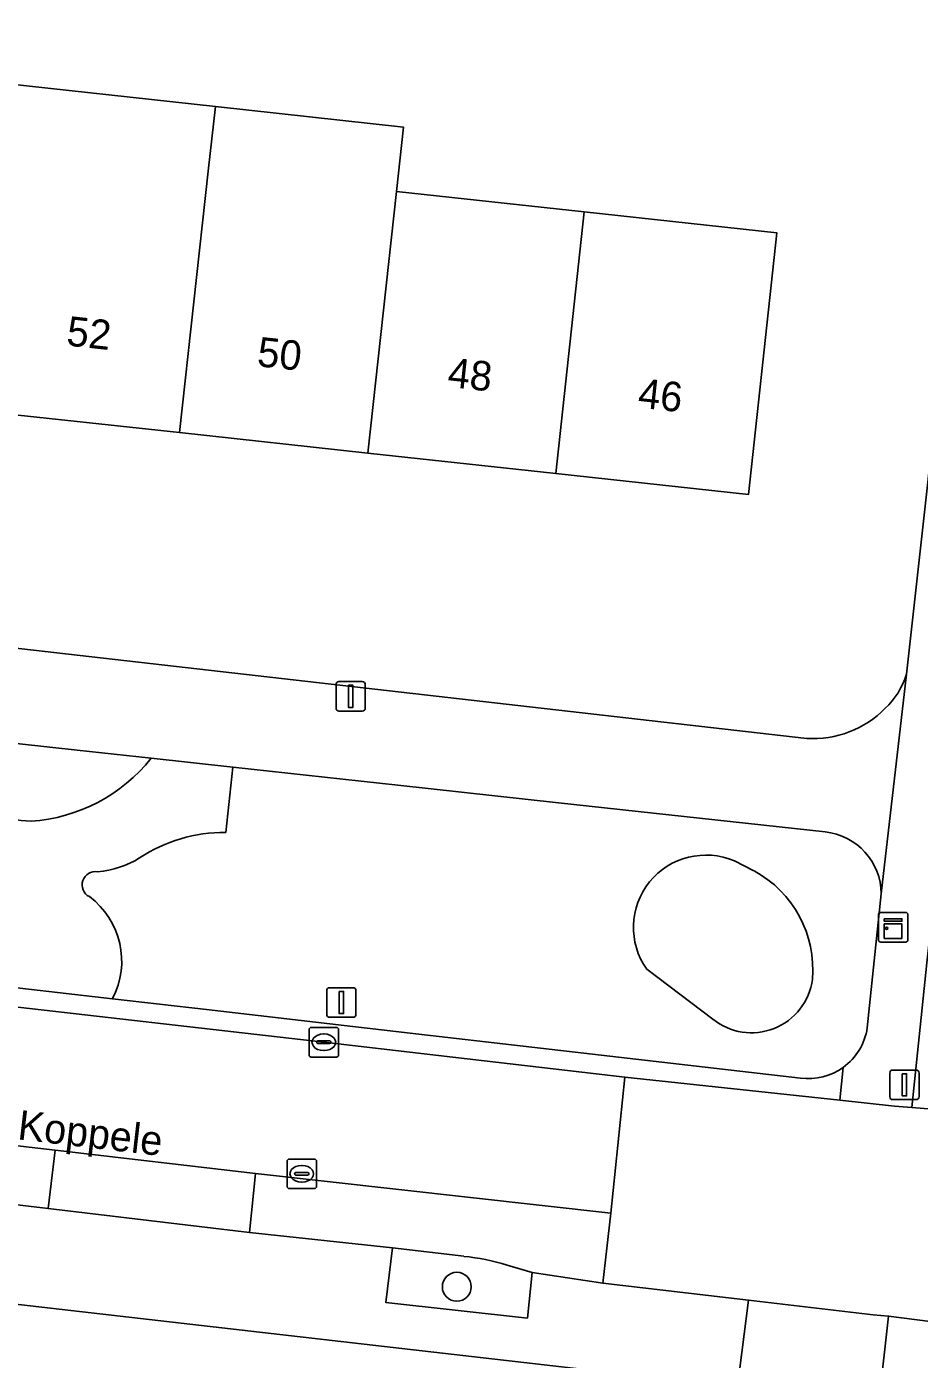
# Model space of a CAD drawing. Extents: x 162026 to 163502, y 387295 to 388169.
# Drawn here: x 162230.91 to 162261.12, y 387656.09 to 387701.2 of the extents above; entities that cross this region are included whole.
import ezdxf

# ---------------------------------------------------------------- set-up
doc = ezdxf.new("R2010")
doc.units = 0
for name, color, linetype in [('IMGEO_Boom', 7, 'Continuous'), ('IMGEO_Erf', 7, 'Continuous'), ('IMGEO_Fietspad_gesloten', 7, 'Continuous'), ('IMGEO_Groenvoorziening', 7, 'Continuous'), ('IMGEO_Kast', 7, 'Continuous'), ('IMGEO_Kolk', 7, 'Continuous'), ('IMGEO_Lichtmast', 7, 'Continuous'), ('IMGEO_Openbare_ruimte_label', 7, 'Continuous'), ('IMGEO_Pand', 7, 'Continuous'), ('IMGEO_Pand_nummerreeks', 7, 'Continuous'), ('IMGEO_Parkeervlak_open', 7, 'Continuous'), ('IMGEO_Rijbaan_lokaal_gesloten', 7, 'Continuous'), ('IMGEO_Rijbaan_lokaal_open', 7, 'Continuous'), ('IMGEO_Voetpad_open', 7, 'Continuous')]:
    doc.layers.add(name, color=color, linetype=linetype)

msp = doc.modelspace()

# ---------------------------------------------------------------- linework, layer by layer
at = {"layer": 'IMGEO_Boom'}
msp.add_circle((162245.467, 387658.545), 0.489, dxfattribs=at)
at = {"layer": 'IMGEO_Erf'}
for points in [[(162260.688, 387679.28), (162263.602, 387705.513), (162263.701, 387706.408), (162258.204, 387707.032), (162258.102, 387706.137), (162258.082, 387705.96), (162263.356, 387705.362), (162262.914, 387701.463), (162257.639, 387702.061), (162257.753, 387703.065)], [(162225.798, 387680.701), (162257.309, 387677.108)], [(162254.969, 387655.167), (162250.781, 387655.63), (162221.486, 387658.996)]]:
    msp.add_lwpolyline(points, dxfattribs=at)
msp.add_lwpolyline([(162237.302, 387698.496), (162243.659, 387697.803), (162243.421, 387695.619), (162249.783, 387694.927), (162256.304, 387694.218), (162255.342, 387685.364), (162248.818, 387686.073), (162242.456, 387686.765), (162236.083, 387687.458), (162229.557, 387688.167), (162230.023, 387692.448), (162227.206, 387692.754), (162227.731, 387697.954), (162229.454, 387699.35)], close=True, dxfattribs=at)
for centre, radius, start, end in [((162258.186, 387680.046), 2.617, 312.8084, 342.9847), ((162257.538, 387680.482), 3.381, 266.1144, 315.842)]:
    msp.add_arc(centre, radius, start, end, dxfattribs=at)
at = {"layer": 'IMGEO_Fietspad_gesloten'}
for points in [[(162270.183, 387748.502), (162261.381, 387669.505), (162260.87, 387664.615), (162264.333, 387664.335), (162265.673, 387676.044), (162268.413, 387700.937), (162268.926, 387705.405), (162271.842, 387731.673), (162272.106, 387733.912), (162275.454, 387763.658)], [(162249.002, 387527.305), (162250.593, 387541.437), (162251.213, 387546.944), (162251.283, 387547.562), (162253.903, 387570.582), (162254.178, 387572.997), (162254.47, 387575.568), (162257.445, 387602.487), (162257.74, 387604.874), (162260.472, 387629.489), (162260.746, 387631.878), (162262.605, 387648.82), (162263.515, 387657.112), (162260.081, 387657.552), (162255.563, 387617.085), (162250.964, 387576.026), (162247.716, 387547.043), (162245.412, 387526.736)]]:
    msp.add_lwpolyline(points, dxfattribs=at)
at = {"layer": 'IMGEO_Groenvoorziening'}
for points in [[(162235.122, 387676.434), (162232.617, 387676.708), (162226.748, 387677.356), (162226.661, 387676.472), (162227.093, 387676.308)], [(162237.645, 387673.923), (162237.886, 387676.132), (162235.122, 387676.434)], [(162257.93, 387673.94), (162248.913, 387674.926), (162243.471, 387675.521), (162237.886, 387676.132), (162237.645, 387673.923)], [(162254.862, 387672.959), (162255.526, 387672.623)], [(162255.526, 387672.623), (162254.862, 387672.959)], [(162259.358, 387667.311), (162259.835, 387671.845)], [(162254.13, 387667.605), (162251.894, 387669.294)], [(162251.894, 387669.294), (162254.13, 387667.605)], [(162230.679, 387668.658), (162233.812, 387668.297)], [(162233.812, 387668.297), (162236.991, 387667.93), (162243.893, 387667.134), (162248.006, 387666.659), (162257.101, 387665.61)], [(162245.702, 387659.575), (162243.287, 387659.86), (162243.062, 387658.014), (162247.855, 387657.483), (162248.015, 387659.031)], [(162248.015, 387659.031), (162247.168, 387659.279)]]:
    msp.add_lwpolyline(points, dxfattribs=at)
for centre, radius, start, end in [((162230.689, 387679.953), 5.66, 273.7621, 321.5583), ((162230.689, 387679.953), 5.66, 273.7621, 321.5583), ((162231.101, 387677.789), 3.484, 225.6144, 269.3226), ((162231.101, 387677.789), 3.484, 225.6144, 269.3226), ((162237.605, 387668.703), 5.22, 89.5578, 123.4001), ((162237.605, 387668.703), 5.22, 89.5578, 123.4001), ((162257.708, 387671.824), 2.127, 0.5571, 84.0038), ((162233.026, 387675.832), 3.254, 275.0455, 301.6062), ((162233.026, 387675.832), 3.254, 275.0455, 301.6062), ((162253.896, 387670.707), 2.45, 66.7718, 215.2255), ((162253.896, 387670.707), 2.45, 66.7718, 215.2255), ((162253.723, 387669.286), 3.793, 354.9208, 61.6137), ((162253.723, 387669.286), 3.793, 354.9208, 61.6137), ((162233.232, 387672.151), 0.447, 79.7588, 243.3713), ((162233.232, 387672.151), 0.447, 79.7588, 243.3713), ((162231.402, 387669.568), 2.725, 332.2013, 53.2494), ((162231.402, 387669.568), 2.725, 332.2013, 53.2494), ((162255.438, 387669.224), 2.081, 231.0601, 352.4431), ((162255.438, 387669.224), 2.081, 231.0601, 352.4431), ((162257.369, 387667.598), 2.009, 305.9146, 351.7814), ((162257.374, 387667.598), 2.007, 262.1923, 305.8243), ((162244.964, 387652.14), 7.471, 72.8406, 84.3292)]:
    msp.add_arc(centre, radius, start, end, dxfattribs=at)
at = {"layer": 'IMGEO_Kast'}
for p, q in [((162259.737, 387670.288), (162259.737, 387671.129)), ((162259.737, 387671.129), (162259.737, 387670.288)), ((162259.812, 387671.213), (162260.653, 387671.213)), ((162260.653, 387671.213), (162259.812, 387671.213)), ((162260.737, 387671.138), (162260.737, 387670.297)), ((162260.737, 387670.297), (162260.737, 387671.138)), ((162260.662, 387670.213), (162259.821, 387670.213)), ((162259.821, 387670.213), (162260.662, 387670.213))]:
    msp.add_line(p, q, dxfattribs=at)
for points in [[(162259.932, 387671.003), (162260.532, 387671.003), (162260.532, 387670.918), (162259.932, 387670.918), (162259.932, 387671.003)], [(162259.932, 387670.828), (162260.532, 387670.828), (162260.532, 387670.339), (162259.932, 387670.339), (162259.932, 387670.828)]]:
    msp.add_lwpolyline(points, dxfattribs=at)
msp.add_circle((162260.016, 387670.677), 0.0377, dxfattribs=at)
for centre, start, end in [((162259.815, 387671.135), 92.4484, 184.2845), ((162259.815, 387671.135), 92.4484, 184.2845), ((162260.659, 387671.135), 2.4484, 94.2845), ((162260.659, 387671.135), 2.4484, 94.2845), ((162259.815, 387670.291), 182.4484, 274.2845), ((162259.815, 387670.291), 182.4484, 274.2845), ((162260.659, 387670.291), 272.4484, 4.2845), ((162260.659, 387670.291), 272.4484, 4.2845)]:
    msp.add_arc(centre, 0.0779, start, end, dxfattribs=at)
at = {"layer": 'IMGEO_Kolk'}
for p, q in [((162240.466, 387666.396), (162240.466, 387667.248)), ((162240.541, 387667.322), (162241.393, 387667.322)), ((162241.467, 387667.248), (162241.467, 387666.396)), ((162240.725, 387666.816), (162240.725, 387666.828)), ((162241.163, 387666.779), (162240.765, 387666.779)), ((162240.768, 387666.865), (162241.166, 387666.865)), ((162240.954, 387667.102), (162240.979, 387667.102)), ((162241.209, 387666.828), (162241.209, 387666.816)), ((162241.393, 387666.322), (162240.541, 387666.322)), ((162240.977, 387666.542), (162240.952, 387666.542)), ((162239.721, 387661.943), (162239.721, 387662.795)), ((162239.796, 387662.869), (162240.648, 387662.869)), ((162240.722, 387662.795), (162240.722, 387661.943)), ((162239.98, 387662.363), (162239.98, 387662.375)), ((162240.418, 387662.326), (162240.02, 387662.326)), ((162240.023, 387662.412), (162240.421, 387662.412)), ((162240.209, 387662.649), (162240.234, 387662.649)), ((162240.464, 387662.375), (162240.464, 387662.363)), ((162240.648, 387661.869), (162239.796, 387661.869)), ((162240.232, 387662.089), (162240.207, 387662.089))]:
    msp.add_line(p, q, dxfattribs=at)
for points in [[(162240.466, 387666.396), (162240.466, 387667.248)], [(162240.541, 387667.322), (162241.393, 387667.322)], [(162241.467, 387667.248), (162241.467, 387666.396)], [(162241.393, 387666.322), (162240.541, 387666.322)], [(162239.721, 387661.943), (162239.721, 387662.795)], [(162239.796, 387662.869), (162240.648, 387662.869)], [(162240.722, 387662.795), (162240.722, 387661.943)], [(162240.648, 387661.869), (162239.796, 387661.869)]]:
    msp.add_lwpolyline(points, dxfattribs=at)
for centre, radius, start, end in [((162240.543, 387667.246), 0.0765, 91.552, 178.448), ((162240.543, 387667.246), 0.0765, 91.552, 178.448), ((162241.391, 387667.246), 0.0765, 1.552, 88.448), ((162241.391, 387667.246), 0.0765, 1.552, 88.448), ((162240.765, 387666.825), 0.0403, 85.8775, 175.7526), ((162240.762, 387666.815), 0.0366, 178.938, 274.7102), ((162241.166, 387666.822), 0.043, 264.8664, 352.4533), ((162241.17, 387666.827), 0.0386, 1.7309, 96.639), ((162240.543, 387666.398), 0.0765, 181.552, 268.448), ((162240.543, 387666.398), 0.0765, 181.552, 268.448), ((162241.391, 387666.398), 0.0765, 271.552, 358.448), ((162241.391, 387666.398), 0.0765, 271.552, 358.448), ((162239.798, 387662.793), 0.0765, 91.552, 178.448), ((162239.798, 387662.793), 0.0765, 91.552, 178.448), ((162240.646, 387662.793), 0.0765, 1.552, 88.448), ((162240.646, 387662.793), 0.0765, 1.552, 88.448), ((162240.02, 387662.372), 0.0403, 85.8775, 175.7526), ((162240.017, 387662.362), 0.0366, 178.938, 274.7102), ((162240.421, 387662.369), 0.043, 264.8664, 352.4533), ((162240.425, 387662.374), 0.0386, 1.7309, 96.639), ((162239.798, 387661.945), 0.0765, 181.552, 268.448), ((162239.798, 387661.945), 0.0765, 181.552, 268.448), ((162240.646, 387661.945), 0.0765, 271.552, 358.448), ((162240.646, 387661.945), 0.0765, 271.552, 358.448)]:
    msp.add_arc(centre, radius, start, end, dxfattribs=at)
for centre, major_axis, ratio, start_param, end_param in [((162240.953, 387666.822), (-0.387, 0.002), 0.722429, 4.712389, 7.853982), ((162240.978, 387666.822), (-0.39, 0.002), 0.717154, 1.570796, 4.712389), ((162240.208, 387662.369), (-0.387, 0.002), 0.722429, 4.712389, 7.853982), ((162240.233, 387662.369), (-0.39, 0.002), 0.717154, 1.570796, 4.712389)]:
    msp.add_ellipse(centre, major_axis=major_axis, ratio=ratio, start_param=start_param, end_param=end_param, dxfattribs=at)
at = {"layer": 'IMGEO_Lichtmast'}
for p, q in [((162241.38, 387678.129), (162241.38, 387678.929)), ((162241.38, 387678.929), (162241.38, 387678.129)), ((162241.48, 387679.029), (162242.27, 387679.029)), ((162242.27, 387679.029), (162241.48, 387679.029)), ((162242.37, 387678.929), (162242.37, 387678.129)), ((162242.37, 387678.129), (162242.37, 387678.929)), ((162242.27, 387678.029), (162241.48, 387678.029)), ((162241.48, 387678.029), (162242.27, 387678.029)), ((162241.065, 387667.768), (162241.065, 387668.568)), ((162241.065, 387668.568), (162241.065, 387667.768)), ((162241.165, 387668.668), (162241.955, 387668.668)), ((162241.955, 387668.668), (162241.165, 387668.668)), ((162242.055, 387668.568), (162242.055, 387667.768)), ((162242.055, 387667.768), (162242.055, 387668.568)), ((162241.955, 387667.668), (162241.165, 387667.668)), ((162241.165, 387667.668), (162241.955, 387667.668)), ((162260.222, 387665.88), (162261.012, 387665.88)), ((162261.012, 387665.88), (162260.222, 387665.88)), ((162260.122, 387664.98), (162260.122, 387665.78)), ((162260.122, 387665.78), (162260.122, 387664.98)), ((162261.112, 387665.78), (162261.112, 387664.98)), ((162261.112, 387664.98), (162261.112, 387665.78)), ((162261.012, 387664.88), (162260.222, 387664.88)), ((162260.222, 387664.88), (162261.012, 387664.88))]:
    msp.add_line(p, q, dxfattribs=at)
for points in [[(162241.8, 387678.904), (162241.95, 387678.904), (162241.95, 387678.154), (162241.8, 387678.154), (162241.8, 387678.904)], [(162241.485, 387668.543), (162241.635, 387668.543), (162241.635, 387667.793), (162241.485, 387667.793), (162241.485, 387668.543)], [(162260.542, 387665.755), (162260.692, 387665.755), (162260.692, 387665.005), (162260.542, 387665.005), (162260.542, 387665.755)]]:
    msp.add_lwpolyline(points, dxfattribs=at)
for centre, start, end in [((162241.48, 387678.929), 90, 180), ((162241.48, 387678.929), 90, 180), ((162242.27, 387678.929), 0, 90), ((162242.27, 387678.929), 360, 90), ((162241.48, 387678.129), 180, 270), ((162241.48, 387678.129), 180, 270), ((162242.27, 387678.129), 270, 0), ((162242.27, 387678.129), 270, 0), ((162241.165, 387668.568), 90, 180), ((162241.165, 387668.568), 90, 180), ((162241.955, 387668.568), 0, 90), ((162241.955, 387668.568), 360, 90), ((162241.165, 387667.768), 180, 270), ((162241.165, 387667.768), 180, 270), ((162241.955, 387667.768), 270, 0), ((162241.955, 387667.768), 270, 0), ((162260.222, 387665.78), 90, 180), ((162260.222, 387665.78), 90, 180), ((162261.012, 387665.78), 0, 90), ((162261.012, 387665.78), 360, 90), ((162260.222, 387664.98), 180, 270), ((162260.222, 387664.98), 180, 270), ((162261.012, 387664.98), 270, 0), ((162261.012, 387664.98), 270, 0)]:
    msp.add_arc(centre, 0.1, start, end, dxfattribs=at)
at = {"layer": 'IMGEO_Pand'}
for points in [[(162229.557, 387688.167), (162236.083, 387687.458), (162237.048, 387696.311), (162237.302, 387698.496), (162229.454, 387699.35), (162227.731, 387697.954), (162227.206, 387692.754), (162230.023, 387692.448)], [(162243.421, 387695.619), (162243.659, 387697.803), (162237.302, 387698.496), (162237.048, 387696.311), (162236.083, 387687.458), (162242.456, 387686.765)], [(162249.783, 387694.927), (162243.421, 387695.619), (162242.456, 387686.765), (162248.818, 387686.073)], [(162248.818, 387686.073), (162255.342, 387685.364), (162256.304, 387694.218), (162249.783, 387694.927)]]:
    msp.add_lwpolyline(points, close=True, dxfattribs=at)
at = {"layer": 'IMGEO_Parkeervlak_open'}
for points in [[(162231.876, 387663.169), (162222.093, 387664.297)], [(162221.371, 387662.347), (162221.606, 387662.327), (162223.817, 387662.066), (162228.579, 387661.554), (162231.636, 387661.192), (162231.876, 387663.169)], [(162238.657, 387662.375), (162238.455, 387660.382), (162243.287, 387659.86), (162245.702, 387659.575)], [(162247.168, 387659.279), (162248.015, 387659.031), (162250.409, 387658.669), (162250.681, 387661.032), (162238.657, 387662.375)]]:
    msp.add_lwpolyline(points, dxfattribs=at)
msp.add_arc((162244.964, 387652.14), 7.471, 72.8406, 84.3292, dxfattribs=at)
at = {"layer": 'IMGEO_Rijbaan_lokaal_gesloten'}
msp.add_lwpolyline([(162264.333, 387664.335), (162260.87, 387664.615), (162260.283, 387664.663), (162258.434, 387664.862), (162251.154, 387665.644), (162250.681, 387661.032), (162250.409, 387658.669), (162255.342, 387658.091), (162259.554, 387657.598), (162260.081, 387657.552), (162263.515, 387657.112)], dxfattribs=at)
at = {"layer": 'IMGEO_Rijbaan_lokaal_open'}
msp.add_lwpolyline([(162222.093, 387664.297), (162231.876, 387663.169), (162238.657, 387662.375), (162250.681, 387661.032), (162251.154, 387665.644), (162240.967, 387666.822), (162229.117, 387668.184)], dxfattribs=at)
msp.add_lwpolyline([(162238.657, 387662.375), (162231.876, 387663.169), (162231.636, 387661.192), (162238.455, 387660.382)], close=True, dxfattribs=at)
at = {"layer": 'IMGEO_Voetpad_open'}
for points in [[(162278.638, 387840.188), (162277.973, 387834.139), (162277.255, 387827.421), (162277.144, 387825.832), (162276.387, 387818.853), (162275.948, 387815.9), (162273.341, 387792.696), (162273.165, 387791.126), (162268.384, 387748.57), (162263.701, 387706.408), (162263.602, 387705.513), (162260.688, 387679.28), (162259.835, 387671.845), (162259.358, 387667.311)], [(162258.548, 387665.971), (162258.434, 387664.862), (162260.283, 387664.663), (162260.87, 387664.615), (162261.381, 387669.505), (162270.183, 387748.502), (162278.067, 387818.669), (162277.589, 387818.699), (162278.372, 387825.72)], [(162257.309, 387677.108), (162225.798, 387680.701)], [(162259.835, 387671.845), (162260.688, 387679.28)], [(162225.999, 387669.79), (162226.238, 387672.2), (162226.661, 387676.472), (162226.748, 387677.356), (162232.617, 387676.708), (162235.122, 387676.434), (162237.886, 387676.132), (162243.471, 387675.521), (162248.913, 387674.926), (162257.93, 387673.94)], [(162257.101, 387665.61), (162248.006, 387666.659), (162243.893, 387667.134), (162236.991, 387667.93), (162233.812, 387668.297), (162230.679, 387668.658), (162229.841, 387668.755)], [(162229.117, 387668.184), (162240.967, 387666.822), (162251.154, 387665.644), (162258.434, 387664.862), (162258.548, 387665.971)], [(162221.486, 387658.996), (162250.781, 387655.63), (162254.969, 387655.167), (162255.342, 387658.091), (162250.409, 387658.669), (162248.015, 387659.031), (162247.855, 387657.483), (162243.062, 387658.014), (162243.287, 387659.86), (162238.455, 387660.382), (162231.636, 387661.192), (162228.579, 387661.554), (162228.389, 387659.689), (162223.629, 387660.247), (162223.817, 387662.066), (162221.606, 387662.327), (162221.371, 387662.347)], [(162255.563, 387617.085), (162260.081, 387657.552), (162259.554, 387657.598), (162255.342, 387658.091), (162254.969, 387655.167)]]:
    msp.add_lwpolyline(points, dxfattribs=at)
for centre, radius, start, end in [((162258.186, 387680.046), 2.617, 312.8084, 342.9847), ((162257.538, 387680.482), 3.381, 266.1144, 315.842), ((162257.708, 387671.824), 2.127, 0.5571, 84.0038), ((162257.369, 387667.598), 2.009, 305.9146, 351.7814), ((162257.374, 387667.598), 2.007, 262.1923, 305.8243)]:
    msp.add_arc(centre, radius, start, end, dxfattribs=at)

# ---------------------------------------------------------------- texts
at = {"layer": 'IMGEO_Openbare_ruimte_label'}
msp.add_text('de Koppele', height=1, rotation=353.394, dxfattribs=at).set_placement((162228.728, 387663.752))
at = {"layer": 'IMGEO_Pand_nummerreeks'}
for s, rotation, p in [('52', 353.7959, (162232.229, 387690.412)), ('50', 353.7949, (162238.681, 387689.71)), ('48', 353.7959, (162245.127, 387689.009)), ('46', 353.7959, (162251.57, 387688.309))]:
    msp.add_text(s, height=1, rotation=rotation, dxfattribs=at).set_placement(p)

doc.saveas('drawing.dxf')
